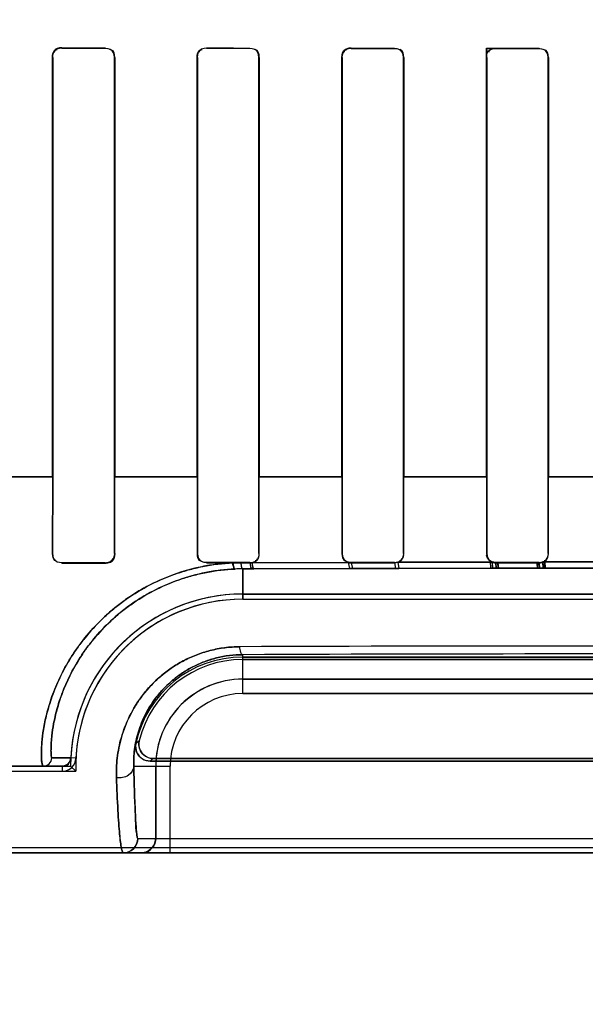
# Model space of a CAD drawing. Header units: millimetres. Extents: x 0 to 297, y 0 to 210.
# Tile 294 of 405: x 240.6482 to 240.746, y 156.6153 to 156.7855. Entities that reach past the tile are written whole.
import ezdxf

# ---------------------------------------------------------------- set-up
doc = ezdxf.new("R2010")
doc.units = ezdxf.units.MM
doc.header["$LTSCALE"] = 16.335
doc.layers.get('0').update_dxf_attribs({"linetype": 'CONTINUOUS'})
for name, color, linetype in [('AXES_REF', 7, 'CONTINUOUS'), ('INTFCLR_1', 7, 'CONTINUOUS'), ('INTFCLR_72935', 7, 'CONTINUOUS')]:
    doc.layers.add(name, color=color, linetype=linetype)

msp = doc.modelspace()

# ---------------------------------------------------------------- linework, layer by layer
at = {"color": 7, "linetype": 'Continuous'}
for radius in [4.8479140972, 4.8475, 4.8164570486]:
    msp.add_circle((241.5069109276, 154.9564782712), radius, dxfattribs=at)
msp.add_arc((241.5069109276, 154.9564782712), 4.8, 278.2771290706, 261.7228709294, dxfattribs=at)
at = {"layer": 'AXES_REF', "color": 9, "linetype": 'Continuous'}
msp.add_circle((241.5069109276, 154.9564782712), 2.9642884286, dxfattribs=at)
at = {"layer": 'AXES_REF', "color": 7, "linetype": 'Continuous'}
msp.add_arc((241.5069109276, 154.9564782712), 4.91, 113.0826119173, 66.9173880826, dxfattribs=at)
at = {"layer": 'AXES_REF', "color": 9, "linetype": 'Continuous'}
msp.add_arc((241.5069109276, 154.9564782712), 4.4222561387, 94.4118118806, 85.5881881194, dxfattribs=at)
at = {"layer": 'INTFCLR_1', "color": 9, "linetype": 'Continuous'}
for p, q in [((240.6555211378, 156.7805627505), (240.6555211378, 156.7806184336)), ((240.6630211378, 156.7806091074), (240.6630211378, 156.7805539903)), ((240.6805211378, 156.7805367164), (240.6805211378, 156.7805907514)), ((240.6880211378, 156.7805842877), (240.6880211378, 156.7805306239)), ((240.7055211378, 156.7805193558), (240.7055211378, 156.7805723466)), ((240.7130211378, 156.7805685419), (240.7130211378, 156.7805157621)), ((240.7305211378, 156.7805101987), (240.7305211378, 156.7805626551)), ((240.7380211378, 156.7805613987), (240.7380211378, 156.7805090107)), ((240.6538717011, 156.7789711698), (240.6539275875, 156.7789711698)), ((240.6646022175, 156.7789711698), (240.6646571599, 156.7789711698)), ((240.6789000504, 156.7789711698), (240.6789542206, 156.7789711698)), ((240.6895794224, 156.7789711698), (240.6896329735, 156.7789711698)), ((240.7039190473, 156.7789711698), (240.7039721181, 156.7789711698)), ((240.714565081, 156.7789711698), (240.7146178, 156.7789711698)), ((240.7289292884, 156.7789711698), (240.7289817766, 156.7789711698)), ((240.7395588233, 156.7789711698), (240.7396111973, 156.7789711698)), ((240.6396332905, 156.7064701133), (240.6539276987, 156.7064701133)), ((240.6646021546, 156.7064701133), (240.6789543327, 156.7064701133)), ((240.6895798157, 156.7064701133), (240.7039712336, 156.7064701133)), ((240.7145627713, 156.7064701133), (240.728984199, 156.7064701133)), ((240.7395542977, 156.7064701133), (240.75399468, 156.7064701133)), ((240.6539225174, 156.6932177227), (240.6538650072, 156.6932177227)), ((240.6646637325, 156.6932177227), (240.6646072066, 156.6932177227)), ((240.6789492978, 156.6932177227), (240.6788935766, 156.6932177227)), ((240.6896393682, 156.6932177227), (240.6895842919, 156.6932177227)), ((240.70396729, 156.6932177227), (240.7039127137, 156.6932177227)), ((240.7146240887, 156.6932177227), (240.7145698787, 156.6932177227)), ((240.728976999, 156.6932177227), (240.728923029, 156.6932177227)), ((240.7396174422, 156.6932177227), (240.7395635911, 156.6932177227)), ((240.6555211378, 156.691561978), (240.6555211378, 156.6916197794)), ((240.6630211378, 156.6916286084), (240.6630211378, 156.6915714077)), ((240.6805211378, 156.691589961), (240.6805211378, 156.6916460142)), ((240.6880211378, 156.6916521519), (240.6880211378, 156.6915964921)), ((240.7049927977, 156.6916975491), (240.6883863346, 156.6916385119)), ((240.7049927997, 156.6916975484), (240.7052243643, 156.6906409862)), ((240.7055211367, 156.6916085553), (240.7057447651, 156.6906425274)), ((240.7055211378, 156.6916085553), (240.7055211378, 156.6916635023)), ((240.7130211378, 156.6916671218), (240.7130211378, 156.6916123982)), ((240.7130211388, 156.6916123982), (240.7132033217, 156.6906617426)), ((240.7298885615, 156.691748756), (240.7135985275, 156.6917202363)), ((240.7135985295, 156.6917202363), (240.713782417, 156.6906629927)), ((240.713782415, 156.6906629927), (240.7299821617, 156.6906906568)), ((240.7305211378, 156.6916183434), (240.7305211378, 156.6916727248)), ((240.7306082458, 156.6906914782), (240.7380679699, 156.690697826)), ((240.7380211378, 156.6916739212), (240.7380211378, 156.6916196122)), ((240.7548710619, 156.6917584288), (240.7386711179, 156.6917584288)), ((240.738712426, 156.6906980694), (240.7548298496, 156.6906980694)), ((240.6867711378, 156.6905757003), (240.6883436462, 156.6905822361)), ((240.6867711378, 156.6905757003), (240.6867711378, 156.6853299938)), ((240.6883436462, 156.6905822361), (240.6887098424, 156.6905837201)), ((240.6887098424, 156.6905837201), (240.7052243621, 156.6906409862)), ((240.7052243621, 156.6906409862), (240.7057447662, 156.6906425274)), ((240.7057447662, 156.6906425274), (240.7132033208, 156.6906617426)), ((240.7132033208, 156.6906617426), (240.713782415, 156.6906629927)), ((240.6867711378, 156.6690144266), (240.6867711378, 156.6757431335)), ((240.8067711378, 156.6715140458), (240.6867711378, 156.6715140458)), ((240.6867711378, 156.6690144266), (240.8067711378, 156.6690144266)), ((240.6537727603, 156.6579060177), (240.6570649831, 156.6578991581)), ((240.657945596, 156.6578567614), (240.6570649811, 156.6578991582)), ((240.6555664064, 156.6564711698), (240.5359951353, 156.6564711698)), ((240.6555665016, 156.6564711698), (240.6555664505, 156.6555895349)), ((240.6679376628, 156.6564711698), (240.674227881, 156.6564711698)), ((240.6717282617, 156.6564711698), (240.6717282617, 156.6439711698)), ((240.674227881, 156.6414711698), (240.674227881, 156.6564711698)), ((240.6686329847, 156.6439711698), (240.8249092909, 156.6439711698)), ((240.9575467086, 156.6414711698), (240.5359955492, 156.6414711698))]:
    msp.add_line(p, q, dxfattribs=at)
at = {"layer": 'INTFCLR_1', "color": 6, "linetype": 'Continuous'}
for p, q in [((240.6805211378, 156.7805907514), (240.6880211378, 156.7805842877)), ((240.6538717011, 156.7789711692), (240.6538717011, 156.7064711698)), ((240.6539275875, 156.7789711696), (240.6539275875, 156.7064711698)), ((240.6646022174, 156.7064711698), (240.6646022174, 156.7789711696)), ((240.6646571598, 156.7064711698), (240.6646571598, 156.7789711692)), ((240.6789000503, 156.7789711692), (240.6789000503, 156.7064711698)), ((240.6789542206, 156.7789711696), (240.6789542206, 156.7064711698)), ((240.6895794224, 156.7064711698), (240.6895794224, 156.7789711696)), ((240.6896329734, 156.7064711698), (240.6896329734, 156.7789711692)), ((240.7039190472, 156.7789711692), (240.7039190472, 156.7064711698)), ((240.7039721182, 156.7789711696), (240.7039721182, 156.7064711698)), ((240.7145650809, 156.7064711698), (240.7145650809, 156.7789711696)), ((240.7146178, 156.7064711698), (240.7146178, 156.7789711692)), ((240.7289292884, 156.7789711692), (240.7289292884, 156.7064711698)), ((240.7289817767, 156.7789711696), (240.7289817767, 156.7064711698)), ((240.7395588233, 156.7064711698), (240.7395588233, 156.7789711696)), ((240.7396111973, 156.7064711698), (240.7396111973, 156.7789711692)), ((240.6538717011, 156.7064711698), (240.6538650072, 156.6932177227)), ((240.6539275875, 156.7064711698), (240.6539225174, 156.6932177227)), ((240.6646072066, 156.6932177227), (240.6646022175, 156.7064711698)), ((240.6646637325, 156.6932177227), (240.6646571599, 156.7064711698)), ((240.6789000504, 156.7064711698), (240.6788935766, 156.6932177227)), ((240.6789542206, 156.7064711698), (240.6789492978, 156.6932177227)), ((240.6895842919, 156.6932177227), (240.6895794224, 156.7064711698)), ((240.6896393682, 156.6932177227), (240.6896329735, 156.7064711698)), ((240.7039190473, 156.7064711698), (240.7039127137, 156.6932177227)), ((240.7039721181, 156.7064711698), (240.70396729, 156.6932177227)), ((240.7145698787, 156.6932177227), (240.714565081, 156.7064711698)), ((240.7146240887, 156.6932177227), (240.7146178, 156.7064711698)), ((240.7289292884, 156.7064711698), (240.728923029, 156.6932177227)), ((240.7289817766, 156.7064711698), (240.728976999, 156.6932177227)), ((240.7395635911, 156.6932177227), (240.7395588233, 156.7064711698)), ((240.7396174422, 156.6932177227), (240.7396111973, 156.7064711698)), ((240.6555211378, 156.6916197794), (240.6630211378, 156.6916286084)), ((240.6555211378, 156.691561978), (240.6630211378, 156.6915714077)), ((240.6805211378, 156.6916460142), (240.6880211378, 156.6916521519)), ((240.6805211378, 156.691589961), (240.6849945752, 156.6915939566)), ((240.6849945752, 156.6915939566), (240.686439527, 156.6915951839)), ((240.6880211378, 156.6915964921), (240.686439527, 156.6915951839)), ((240.7055211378, 156.6916635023), (240.7130211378, 156.6916671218)), ((240.7130211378, 156.6916123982), (240.7055211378, 156.6916085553)), ((240.7135985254, 156.6917202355), (240.7130211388, 156.6916123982)), ((240.7305211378, 156.6916727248), (240.7380211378, 156.6916739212)), ((240.7380211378, 156.6916196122), (240.7305211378, 156.6916183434)), ((240.8067711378, 156.6862116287), (240.6867711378, 156.6862116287)), ((240.6867711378, 156.6853299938), (240.8067711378, 156.6853299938)), ((240.6867711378, 156.6753299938), (240.8067711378, 156.6753299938)), ((240.8067711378, 156.6748925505), (240.6867711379, 156.6748925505)), ((240.8227883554, 156.6573528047), (240.6707539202, 156.6573528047)), ((240.6713024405, 156.657790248), (240.8222398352, 156.657790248)), ((240.5305211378, 156.6555895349), (240.6555664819, 156.6555895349)), ((240.9575471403, 156.6423528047), (240.5359951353, 156.6423528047))]:
    msp.add_line(p, q, dxfattribs=at)
at = {"layer": 'INTFCLR_1', "color": 7, "linetype": 'Continuous'}
for p, q in [((240.7295938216, 156.6918431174), (240.7309021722, 156.6915726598)), ((240.7296691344, 156.6906902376), (240.7295938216, 156.6918431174)), ((240.7309630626, 156.69069194), (240.7296691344, 156.6906902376)), ((240.7298885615, 156.691748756), (240.7299821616, 156.6906906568)), ((240.7299821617, 156.6906906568), (240.7306082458, 156.6906914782)), ((240.7306082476, 156.6906914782), (240.7305211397, 156.6916183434)), ((240.7309021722, 156.6915726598), (240.7309630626, 156.69069194)), ((240.7376739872, 156.691581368), (240.7390065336, 156.6918638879)), ((240.7377456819, 156.6906976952), (240.7376739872, 156.691581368)), ((240.7390731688, 156.690698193), (240.7377456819, 156.6906976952)), ((240.7380211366, 156.6916196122), (240.7380679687, 156.690697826)), ((240.7387124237, 156.6906980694), (240.7386674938, 156.6917563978)), ((240.7390065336, 156.6918638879), (240.7390731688, 156.690698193))]:
    msp.add_line(p, q, dxfattribs=at)
for points in [[(240.663654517, 156.6916990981), (240.663587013, 156.6916725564), (240.66351836, 156.6916490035), (240.6634486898, 156.691628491), (240.6633779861, 156.6916110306), (240.6633065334, 156.6915967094), (240.6632349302, 156.6915856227), (240.6631634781, 156.6915777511), (240.6630921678, 156.6915730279), (240.6630211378, 156.6915714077)], [(240.7305211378, 156.6916183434), (240.7304488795, 156.6916199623), (240.7303767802, 156.6916248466), (240.7303049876, 156.6916329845), (240.730233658, 156.691644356), (240.7301629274, 156.691658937), (240.7300929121, 156.6916767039), (240.7300237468, 156.6916976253), (240.7299555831, 156.6917216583), (240.7298885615, 156.691748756)], [(240.7386674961, 156.6917563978), (240.7385989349, 156.6917279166), (240.7385291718, 156.69170267), (240.7384583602, 156.6916807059), (240.7383866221, 156.6916620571), (240.7383141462, 156.6916467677), (240.7382411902, 156.6916348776), (240.7381679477, 156.6916263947), (240.7380945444, 156.6916213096), (240.7380211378, 156.6916196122)], [(240.6566018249, 156.65688563), (240.6565720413, 156.6568579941), (240.6565393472, 156.6568293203), (240.6565036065, 156.6567998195), (240.6564647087, 156.6567697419), (240.6564225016, 156.6567393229), (240.6563767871, 156.6567087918), (240.6563269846, 156.656678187), (240.6562734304, 156.6566481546), (240.656217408, 156.6566197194), (240.6561598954, 156.6565935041), (240.6560999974, 156.6565692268), (240.65603622, 156.6565465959), (240.6559682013, 156.6565259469), (240.6558963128, 156.6565078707), (240.6558201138, 156.6564927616), (240.6557395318, 156.6564811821), (240.6556548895, 156.6564737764), (240.6555664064, 156.6564711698)], [(240.6570649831, 156.6578991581), (240.6570573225, 156.657803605), (240.6570436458, 156.6577091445), (240.6570240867, 156.6576161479), (240.6569988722, 156.6575252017), (240.6569681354, 156.6574364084), (240.6569317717, 156.6573494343), (240.6568897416, 156.657264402), (240.6568422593, 156.6571819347), (240.6567895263, 156.6571024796), (240.656731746, 156.6570264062), (240.6566691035, 156.6569540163), (240.6566018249, 156.65688563)]]:
    msp.add_lwpolyline(points, dxfattribs=at)
at = {"layer": 'INTFCLR_1', "color": 6, "linetype": 'Continuous'}
for centre, radius, start, end in [((240.6880192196, 156.6932211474), 0.0016246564, 270.0676971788, 283.0596650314), ((240.7055221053, 156.6932271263), 0.0016185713, 250.9119820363, 269.9657733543), ((240.6867711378, 156.6564711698), 0.0297404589, 90.0000000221, 177.2479490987), ((240.6867711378, 156.6564711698), 0.028858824, 89.9999994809, 177.2480125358), ((240.6867711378, 156.6564711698), 0.018858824, 89.9999992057, 168.111084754), ((240.6867711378, 156.6564711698), 0.0184213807, 89.9999997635, 166.1647639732), ((240.6555665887, 156.6579712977), 0.0023817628, 269.9974376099, 357.2436625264)]:
    msp.add_arc(centre, radius, start, end, dxfattribs=at)
at = {"layer": 'INTFCLR_1', "color": 9, "linetype": 'Continuous'}
for centre, radius, start, end in [((240.6869201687, 156.6567581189), 0.0338179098, 90.252491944, 92.58111120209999), ((240.7467114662, 142.0937259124), 14.583512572, 89.7620658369, 90.2374664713), ((240.7467713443, 141.7472092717), 14.9286544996, 89.7697217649, 90.23027982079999), ((240.6867711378, 156.6564711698), 0.0150428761, 90.0000000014, 179.9999999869), ((240.6867711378, 156.6564711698), 0.0125432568, 90.00000024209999, 180.0000000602), ((240.7011289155, 156.6251202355), 0.0481478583, 132.0440521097, 132.9598198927), ((240.6967815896, 156.6252787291), 0.0413060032, 128.0856592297, 129.0588526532)]:
    msp.add_arc(centre, radius, start, end, dxfattribs=at)
at = {"layer": 'INTFCLR_1', "color": 7, "linetype": 'Continuous'}
msp.add_arc((240.6555665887, 156.6579712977), 0.0015001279, 269.9966749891, 357.243646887, dxfattribs=at)
at = {"layer": 'INTFCLR_1', "color": 6, "linetype": 'Continuous'}
for centre, major_axis, ratio, start_param, end_param in [((240.7467711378, 156.7814711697), (0.2607760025, 0), 0.0034906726, -1.9282790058, -1.8977471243), ((240.7467711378, 156.7814711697), (0.2757760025, 0), 0.0034906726, -1.9080370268, -1.8793579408), ((240.7467711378, 156.7814711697), (0.2757760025, 0), 0.0034906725, -1.8134003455, -1.785476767), ((240.7467711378, 156.7814711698), (0.2607760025, 0), 0.0034906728, -1.7296452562, -1.7005817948), ((240.7467711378, 156.7814711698), (0.2757760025, 0), 0.0034906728, -1.7209377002, -1.6934858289), ((240.7467711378, 156.7814711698), (0.2607760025, 0), 0.0034906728, -1.6331507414, -1.604356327), ((240.7467711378, 156.7814711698), (0.2757760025, 0), 0.0034906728, -1.629755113, -1.6025303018)]:
    msp.add_ellipse(centre, major_axis=major_axis, ratio=ratio, start_param=start_param, end_param=end_param, dxfattribs=at)
for points in [[(240.6555211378, 156.7805627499), (240.6550121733, 156.7805633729), (240.6541806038, 156.7803407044), (240.6541806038, 156.7798317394)], [(240.6555211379, 156.7806184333), (240.6550463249, 156.7806190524), (240.6542359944, 156.7804788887), (240.6542359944, 156.7800040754)], [(240.6646022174, 156.7789711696), (240.6646022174, 156.7794993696), (240.6643372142, 156.7803423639), (240.6638090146, 156.7803429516)], [(240.6646571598, 156.7789711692), (240.6646571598, 156.7794256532), (240.664544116, 156.7802103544), (240.6640896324, 156.7802108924)], [(240.6789000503, 156.7789711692), (240.6789000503, 156.7794300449), (240.6790262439, 156.7802177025), (240.6794851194, 156.7802172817)], [(240.6805211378, 156.7805367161), (240.6800241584, 156.7805371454), (240.6792095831, 156.7803246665), (240.6792095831, 156.7798276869)], [(240.6895794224, 156.7789711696), (240.6895794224, 156.7794943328), (240.6893127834, 156.7803270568), (240.6887896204, 156.780327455)], [(240.6896329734, 156.7789711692), (240.6896329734, 156.7794757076), (240.6894271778, 156.7803073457), (240.6889226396, 156.7803077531)], [(240.7039190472, 156.7789711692), (240.7039190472, 156.779428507), (240.7040495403, 156.7802111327), (240.7045068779, 156.780210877)], [(240.7055211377, 156.7805193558), (240.7050320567, 156.780519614), (240.7042288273, 156.7803136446), (240.7042288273, 156.7798245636)], [(240.7145650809, 156.7789711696), (240.7145650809, 156.7794904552), (240.7142987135, 156.7803161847), (240.713779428, 156.7803164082)], [(240.7146178, 156.7789711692), (240.7146178, 156.7794730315), (240.7144099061, 156.7802987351), (240.7139080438, 156.7802989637)], [(240.7289292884, 156.7789711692), (240.7289292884, 156.7794293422), (240.7290646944, 156.7802110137), (240.7295228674, 156.7802109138)], [(240.7305211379, 156.780510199), (240.7300362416, 156.7805102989), (240.7292391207, 156.7803076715), (240.7292391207, 156.7798227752)], [(240.7395588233, 156.7789711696), (240.7395588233, 156.7794879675), (240.739294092, 156.7803101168), (240.7387772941, 156.780310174)], [(240.7396111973, 156.7789711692), (240.7396111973, 156.7794718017), (240.7394023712, 156.7802948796), (240.7389017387, 156.7802949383)], [(240.6538650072, 156.6932177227), (240.6538645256, 156.6927498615), (240.653991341, 156.6919455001), (240.654459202, 156.691946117)], [(240.6539225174, 156.6932177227), (240.6539221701, 156.6927687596), (240.6540406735, 156.6919954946), (240.6544896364, 156.6919960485)], [(240.6788935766, 156.6932177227), (240.6788931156, 156.6927545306), (240.6790228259, 156.6919603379), (240.679486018, 156.691960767)], [(240.6789492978, 156.6932177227), (240.6789489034, 156.6926925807), (240.6792132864, 156.6918537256), (240.6797384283, 156.6918541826)], [(240.6883863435, 156.6916385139), (240.6888731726, 156.6917516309), (240.6895243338, 156.692115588), (240.6895238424, 156.6926153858)], [(240.7039127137, 156.6932177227), (240.7039122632, 156.6927549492), (240.7040737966, 156.6921167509), (240.7045109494, 156.691964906)], [(240.70396729, 156.6932177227), (240.7039669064, 156.692696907), (240.7042314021, 156.6918664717), (240.7047522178, 156.6918667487)], [(240.7135985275, 156.6917202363), (240.7140902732, 156.6919102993), (240.7146012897, 156.6924165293), (240.7146007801, 156.6929437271)], [(240.7298885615, 156.691748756), (240.7294214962, 156.6919500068), (240.7289451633, 156.6924396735), (240.7289456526, 156.6929482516)], [(240.728976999, 156.6932177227), (240.7289766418, 156.6927276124), (240.7291860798, 156.6919241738), (240.7296761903, 156.6919242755)], [(240.7380211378, 156.6916739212), (240.7385308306, 156.6916739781), (240.7393494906, 156.6919222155), (240.7393491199, 156.6924319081)], [(240.7386674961, 156.6917563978), (240.7391170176, 156.6919555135), (240.7395881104, 156.6924174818), (240.7395876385, 156.6929091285)], [(240.6630211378, 156.6916286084), (240.6635234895, 156.6916291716), (240.6643472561, 156.6918429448), (240.6643468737, 156.6923452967)], [(240.6880211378, 156.6916521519), (240.6885130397, 156.691652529), (240.6893222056, 156.6918573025), (240.6893218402, 156.6923492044)], [(240.7130211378, 156.6916671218), (240.7135060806, 156.691667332), (240.7143057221, 156.6918657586), (240.7143053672, 156.6923507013)]]:
    msp.add_open_spline(points, degree=3, dxfattribs=at)
at = {"layer": 'INTFCLR_1', "color": 7, "linetype": 'Continuous'}
for points in [[(240.6646637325, 156.6932177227), (240.6646642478, 156.6927134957), (240.6644345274, 156.6920686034), (240.6639694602, 156.6918737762)], [(240.6630211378, 156.6915714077), (240.6635399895, 156.6915717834), (240.6643940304, 156.691790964), (240.6643914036, 156.6923098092)]]:
    msp.add_open_spline(points, degree=3, dxfattribs=at)
at = {"layer": 'INTFCLR_1', "color": 9, "linetype": 'Continuous'}
for points, knots in [([(240.6849945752, 156.6915939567), (240.6841078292, 156.6915530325), (240.6823434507, 156.6914038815), (240.6789027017, 156.6908450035), (240.6747771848, 156.6896879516), (240.6709142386, 156.6879632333), (240.668052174, 156.6862955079), (240.6654091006, 156.6844961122), (240.6624499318, 156.682005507), (240.6599014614, 156.6792189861), (240.6581555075, 156.6769024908), (240.6566595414, 156.6746474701), (240.6551385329, 156.6718640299), (240.6539797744, 156.6690706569), (240.653286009, 156.6669488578), (240.6527654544, 156.6650672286), (240.6523266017, 156.6629523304), (240.6520618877, 156.6608586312), (240.6519705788, 156.6592473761), (240.6519656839, 156.65812182), (240.6520302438, 156.6572335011), (240.6520999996, 156.6567803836), (240.6522040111, 156.6564711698), (240.6522743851, 156.6564711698)], [0, 0, 0, 0, 0.04984565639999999, 0.0993063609, 0.1955864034, 0.2894932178, 0.3359887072, 0.3814539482, 0.4689086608, 0.5524835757, 0.5928872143, 0.6317034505, 0.7043587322, 0.7706014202, 0.801198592, 0.829664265, 0.8802021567, 0.9222804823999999, 0.9481976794, 0.9704372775, 0.9863342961, 0.9960483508, 1, 1, 1, 1]), ([(240.6849945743, 156.6915939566), (240.6850255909, 156.691337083), (240.6850827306, 156.6910144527), (240.6852717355, 156.6905450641), (240.6853972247, 156.6905417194)], [0, 0, 0, 0, 0.6733216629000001, 1, 1, 1, 1]), ([(240.6864395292, 156.6915951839), (240.6864600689, 156.6913486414), (240.6865039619, 156.6910438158), (240.686653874, 156.6905841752), (240.6867711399, 156.6905757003)], [0, 0, 0, 0, 0.6778576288, 1, 1, 1, 1]), ([(240.6880211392, 156.6915964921), (240.6880412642, 156.6913512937), (240.6880852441, 156.6910505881), (240.6882279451, 156.6905908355), (240.6883436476, 156.6905822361)], [0, 0, 0, 0, 0.6795377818, 1, 1, 1, 1]), ([(240.6883863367, 156.6916385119), (240.6884052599, 156.6913841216), (240.6884498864, 156.6910744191), (240.6885901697, 156.690592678), (240.6887098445, 156.6905837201)], [0, 0, 0, 0, 0.6800622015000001, 1, 1, 1, 1]), ([(240.6853972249, 156.6905417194), (240.6845525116, 156.6905036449), (240.6828719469, 156.6903645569), (240.6795948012, 156.6898447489), (240.6756654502, 156.6887699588), (240.6719805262, 156.6871664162), (240.6692480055, 156.685615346), (240.6667266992, 156.6839434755), (240.6639000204, 156.6816308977), (240.6614576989, 156.679039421), (240.6597798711, 156.6768855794), (240.6583416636, 156.6747909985), (240.6568722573, 156.6722058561), (240.6557428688, 156.6696087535), (240.6550569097, 156.6676370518), (240.6545384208, 156.6658893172), (240.654088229, 156.6639267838), (240.653816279, 156.6621109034), (240.6536985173, 156.6608654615), (240.6536448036, 156.6599954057), (240.6536296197, 156.6592167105), (240.6536411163, 156.6585026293), (240.6536933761, 156.6581702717), (240.6537228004, 156.6579070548), (240.6537727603, 156.6579060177)], [0, 0, 0, 0, 0.0504212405, 0.1004377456, 0.1977142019, 0.2924207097, 0.3392293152, 0.3849396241, 0.4726918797, 0.5563308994, 0.5966842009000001, 0.635405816, 0.7077615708, 0.7736070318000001, 0.8039698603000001, 0.8322052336, 0.8822780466, 0.9239110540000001, 0.9415341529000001, 0.9569574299, 0.9756299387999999, 0.9889568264, 0.9970202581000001, 1, 1, 1, 1]), ([(240.6862692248, 156.677113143), (240.6853934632, 156.6771104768), (240.6836621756, 156.6769937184), (240.6811291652, 156.6765075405), (240.6787256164, 156.6757348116), (240.6764783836, 156.674707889), (240.6744130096, 156.6734617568), (240.6719645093, 156.6715835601), (240.6698863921, 156.6693855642), (240.6682321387, 156.6669927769), (240.6669066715, 156.6646132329), (240.6659467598, 156.6621494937), (240.6653414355, 156.6596810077), (240.6649727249, 156.6573462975), (240.6649031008, 156.6556035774), (240.6649465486, 156.6544715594)], [0, 0, 0, 0, 0.0757759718, 0.1496710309, 0.2226564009, 0.2936903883, 0.3629880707, 0.4309042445, 0.5602776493, 0.6225012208, 0.682281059, 0.7956567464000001, 0.8498655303, 0.9019795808, 1, 1, 1, 1]), ([(240.6867711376, 156.6757431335), (240.6866113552, 156.675755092), (240.6863779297, 156.6763564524), (240.6863089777, 156.6767785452), (240.6862692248, 156.677113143)], [0, 0, 0, 0, 0.3222760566, 1, 1, 1, 1]), ([(240.6867711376, 156.6757431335), (240.6860023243, 156.6757396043), (240.6844829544, 156.6756404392), (240.6822591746, 156.6752244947), (240.6801478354, 156.6745660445), (240.6781728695, 156.6736903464), (240.6763568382, 156.672627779), (240.6742046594, 156.6710301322), (240.6723714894, 156.6691589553), (240.6709071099, 156.667118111), (240.6697333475, 156.6650955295), (240.6688757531, 156.6629993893), (240.6683280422, 156.6608977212), (240.6679864, 156.6589147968), (240.6679111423, 156.6574332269), (240.6679376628, 156.6564711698)], [0, 0, 0, 0, 0.07690056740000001, 0.1518542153, 0.2257912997, 0.2976054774, 0.3674917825, 0.4357938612, 0.5653026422, 0.6273116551, 0.6867147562, 0.7989149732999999, 0.8524020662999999, 0.9037346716, 1, 1, 1, 1]), ([(240.6522743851, 156.6564711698), (240.6526469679, 156.6564711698), (240.6534215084, 156.6567730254), (240.6537565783, 156.6575337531), (240.6537727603, 156.6579060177)], [0, 0, 0, 0, 0.4999776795, 1, 1, 1, 1]), ([(240.6679376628, 156.6564711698), (240.6679301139, 156.655864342), (240.6670719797, 156.654578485), (240.6656417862, 156.6543637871), (240.6649465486, 156.6544715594)], [0, 0, 0, 0, 0.4631161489, 1, 1, 1, 1]), ([(240.6686329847, 156.6439711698), (240.6685604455, 156.6439718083), (240.6685238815, 156.6443608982), (240.6683408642, 156.6452341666), (240.6682501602, 156.6477151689), (240.668057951, 156.6515098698), (240.667981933, 156.6546616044), (240.6679376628, 156.6564711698)], [0, 0, 0, 0, 0.0173533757, 0.0648921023, 0.2544547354, 0.5669894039, 1, 1, 1, 1]), ([(240.6649465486, 156.6544715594), (240.6650184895, 156.6525891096), (240.6651320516, 156.6499611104), (240.6653297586, 156.646725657), (240.6654749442, 156.64488012), (240.6656166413, 156.643460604), (240.6657755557, 156.642390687), (240.6658975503, 156.6418343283), (240.6660453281, 156.6414711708), (240.6661333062, 156.6414711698)], [0, 0, 0, 0, 0.4308322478, 0.6012018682, 0.7420615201, 0.8526105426, 0.9315352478, 0.9798793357, 1, 1, 1, 1]), ([(240.6661333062, 156.6414711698), (240.6667710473, 156.6414711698), (240.668099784, 156.6420046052), (240.6686329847, 156.6433333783), (240.6686329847, 156.6439711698)], [0, 0, 0, 0, 0.4999802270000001, 1, 1, 1, 1]), ([(240.6717282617, 156.6439711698), (240.6717282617, 156.6434011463), (240.671272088, 156.6420850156), (240.6699329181, 156.6414711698), (240.6692286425, 156.6414711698)], [0, 0, 0, 0, 0.447323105, 1, 1, 1, 1])]:
    msp.add_open_spline(points, degree=3, knots=knots, dxfattribs=at)
at = {"layer": 'INTFCLR_1', "color": 6, "linetype": 'Continuous'}
for points, knots in [([(240.6707539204, 156.6573528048), (240.6702243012, 156.6573528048), (240.6687592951, 156.6577955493), (240.6681337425, 156.6594865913), (240.6683168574, 156.6603563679)], [0, 0, 0, 0, 0.373375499, 1, 1, 1, 1]), ([(240.6688842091, 156.6608762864), (240.6687552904, 156.6603528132), (240.6688421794, 156.6587923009), (240.6703980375, 156.657790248), (240.6713024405, 156.657790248)], [0, 0, 0, 0, 0.3734727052, 1, 1, 1, 1])]:
    msp.add_open_spline(points, degree=3, knots=knots, dxfattribs=at)
at = {"layer": 'INTFCLR_72935', "color": 9, "linetype": 'Continuous'}
for p, q in [((240.6555211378, 156.7806184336), (240.6555211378, 156.7805627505)), ((240.6630211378, 156.7805539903), (240.6630211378, 156.7806091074)), ((240.6805211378, 156.7805907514), (240.6805211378, 156.7805367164)), ((240.6880211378, 156.780530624), (240.6880211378, 156.7805842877)), ((240.7055211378, 156.7805723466), (240.7055211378, 156.7805193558)), ((240.7130211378, 156.7805157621), (240.7130211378, 156.7805685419)), ((240.7380211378, 156.7805090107), (240.7380211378, 156.7805613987)), ((240.6539275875, 156.7789711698), (240.6538717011, 156.7789711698)), ((240.6646571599, 156.7789711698), (240.6646022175, 156.7789711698)), ((240.6789542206, 156.7789711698), (240.6789000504, 156.7789711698)), ((240.6896329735, 156.7789711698), (240.6895794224, 156.7789711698)), ((240.7039721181, 156.7789711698), (240.7039190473, 156.7789711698)), ((240.7146178, 156.7789711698), (240.714565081, 156.7789711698)), ((240.7396111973, 156.7789711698), (240.7395588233, 156.7789711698)), ((240.653927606, 156.7064701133), (240.6396338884, 156.7064701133)), ((240.678954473, 156.7064701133), (240.6646021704, 156.7064701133)), ((240.7039702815, 156.7064701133), (240.6895797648, 156.7064701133)), ((240.7289844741, 156.7064701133), (240.7145633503, 156.7064701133)), ((240.7539879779, 156.7064701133), (240.7395475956, 156.7064701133)), ((240.6538650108, 156.6932211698), (240.65392252, 156.6932211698)), ((240.664607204, 156.6932211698), (240.664663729, 156.6932211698)), ((240.67889358, 156.6932211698), (240.6789493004, 156.6932211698)), ((240.6895842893, 156.6932211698), (240.6896393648, 156.6932211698)), ((240.7039127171, 156.6932211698), (240.7039672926, 156.6932211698)), ((240.7145698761, 156.6932211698), (240.7146240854, 156.6932211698)), ((240.7289230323, 156.6932211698), (240.7289770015, 156.6932211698)), ((240.7395635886, 156.6932211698), (240.7396174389, 156.6932211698)), ((240.6555211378, 156.6916232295), (240.6555211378, 156.6915654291)), ((240.6630211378, 156.6915748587), (240.6630211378, 156.6916320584)), ((240.6805211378, 156.6916494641), (240.6805211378, 156.6915934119)), ((240.6880211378, 156.691599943), (240.6880211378, 156.6916556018)), ((240.6883708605, 156.6916384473), (240.7050027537, 156.6916975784)), ((240.7050027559, 156.6916975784), (240.7052342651, 156.6906410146)), ((240.7055211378, 156.6916669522), (240.7055211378, 156.6916120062)), ((240.7055211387, 156.6916120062), (240.7057449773, 156.6906425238)), ((240.713021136, 156.691615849), (240.7132034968, 156.690661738)), ((240.7130211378, 156.691615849), (240.7130211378, 156.6916705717)), ((240.7135894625, 156.6917202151), (240.7298966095, 156.6917487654)), ((240.7135894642, 156.6917202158), (240.7137734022, 156.6906629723)), ((240.729990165, 156.690690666), (240.7137734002, 156.6906629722)), ((240.7305211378, 156.6916761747), (240.7305211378, 156.6916217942)), ((240.7380680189, 156.6906978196), (240.7306083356, 156.6906914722)), ((240.7380211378, 156.691623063), (240.7380211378, 156.6916773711)), ((240.7386634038, 156.6917584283), (240.754878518, 156.6917584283)), ((240.7548376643, 156.6906980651), (240.7387046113, 156.6906980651)), ((240.688343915, 156.6905822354), (240.6867711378, 156.6905756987)), ((240.6867711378, 156.6853299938), (240.6867711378, 156.6905756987)), ((240.6886944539, 156.6905836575), (240.688343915, 156.6905822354)), ((240.705234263, 156.6906410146), (240.6886944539, 156.6905836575)), ((240.7057449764, 156.6906425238), (240.705234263, 156.6906410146)), ((240.7132034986, 156.690661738), (240.7057449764, 156.6906425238)), ((240.7137734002, 156.6906629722), (240.7132034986, 156.690661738)), ((240.6867711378, 156.6690144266), (240.6867711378, 156.6757431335)), ((240.6867711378, 156.6715140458), (240.8067711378, 156.6715140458)), ((240.8067711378, 156.6690144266), (240.6867711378, 156.6690144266)), ((240.6570649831, 156.6578991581), (240.6537727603, 156.6579060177)), ((240.5359951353, 156.6564711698), (240.6555664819, 156.6564711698)), ((240.6679376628, 156.6564711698), (240.674227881, 156.6564711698)), ((240.6717282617, 156.6439711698), (240.6717282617, 156.6564711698)), ((240.674227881, 156.6414711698), (240.674227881, 156.6564711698)), ((240.6686329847, 156.6439711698), (240.8249092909, 156.6439711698)), ((240.535995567, 156.6414711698), (240.9575467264, 156.6414711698))]:
    msp.add_line(p, q, dxfattribs=at)
at = {"layer": 'INTFCLR_72935', "color": 6, "linetype": 'Continuous'}
for p, q in [((240.7289292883, 156.7064711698), (240.7289292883, 156.7805630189)), ((240.7289817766, 156.7805105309), (240.7289292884, 156.7805630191)), ((240.7289817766, 156.7064711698), (240.7289817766, 156.7805105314)), ((240.653871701, 156.7064711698), (240.653871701, 156.7789711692)), ((240.6539275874, 156.7064711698), (240.6539275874, 156.7789711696)), ((240.6646022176, 156.7789711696), (240.6646022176, 156.7064711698)), ((240.6646571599, 156.7789711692), (240.6646571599, 156.7064711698)), ((240.6789000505, 156.7064711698), (240.6789000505, 156.7789711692)), ((240.6789542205, 156.7064711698), (240.6789542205, 156.7789711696)), ((240.6895794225, 156.7789711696), (240.6895794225, 156.7064711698)), ((240.6896329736, 156.7789711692), (240.6896329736, 156.7064711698)), ((240.7039190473, 156.7064711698), (240.7039190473, 156.7789711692)), ((240.7039721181, 156.7064711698), (240.7039721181, 156.7789711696)), ((240.7145650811, 156.7789711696), (240.7145650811, 156.7064711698)), ((240.7146177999, 156.7789711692), (240.7146177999, 156.7064711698)), ((240.7395588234, 156.7789711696), (240.7395588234, 156.7064711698)), ((240.7396111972, 156.7789711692), (240.7396111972, 156.7064711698)), ((240.6538717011, 156.7064711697), (240.6538650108, 156.6932211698)), ((240.65392252, 156.6932211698), (240.6539275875, 156.7064711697)), ((240.6646022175, 156.7064711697), (240.664607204, 156.6932211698)), ((240.664663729, 156.6932211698), (240.6646571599, 156.7064711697)), ((240.6789000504, 156.7064711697), (240.67889358, 156.6932211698)), ((240.6789493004, 156.6932211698), (240.6789542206, 156.7064711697)), ((240.6895794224, 156.7064711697), (240.6895842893, 156.6932211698)), ((240.6896393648, 156.6932211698), (240.6896329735, 156.7064711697)), ((240.7039190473, 156.7064711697), (240.7039127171, 156.6932211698)), ((240.7039672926, 156.6932211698), (240.7039721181, 156.7064711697)), ((240.714565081, 156.7064711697), (240.7145698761, 156.6932211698)), ((240.7146240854, 156.6932211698), (240.7146178, 156.7064711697)), ((240.7289292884, 156.7064711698), (240.7289230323, 156.6932211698)), ((240.7289770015, 156.6932211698), (240.7289817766, 156.7064711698)), ((240.7395588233, 156.7064711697), (240.7395635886, 156.6932211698)), ((240.7396174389, 156.6932211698), (240.7396111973, 156.7064711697)), ((240.6630211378, 156.6916320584), (240.6555211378, 156.6916232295)), ((240.6555211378, 156.6915654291), (240.6630211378, 156.6915748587)), ((240.6880211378, 156.6916556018), (240.6805211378, 156.6916494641)), ((240.6805211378, 156.6915934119), (240.6850729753, 156.691597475)), ((240.6850729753, 156.691597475), (240.6864392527, 156.6915986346)), ((240.6864392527, 156.6915986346), (240.6880211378, 156.691599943)), ((240.7130211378, 156.6916705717), (240.7055211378, 156.6916669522)), ((240.7055211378, 156.6916120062), (240.7130211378, 156.691615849)), ((240.7130211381, 156.691615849), (240.7135894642, 156.6917202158)), ((240.7380211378, 156.6916773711), (240.7305211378, 156.6916761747)), ((240.7305211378, 156.6916217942), (240.7380211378, 156.691623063)), ((240.6867711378, 156.6862116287), (240.8067711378, 156.6862116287)), ((240.6867711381, 156.6853299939), (240.8067711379, 156.6853299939)), ((240.8067711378, 156.6753299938), (240.6867711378, 156.6753299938)), ((240.6867711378, 156.6748925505), (240.8067711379, 156.6748925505)), ((240.6707539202, 156.6573528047), (240.8227883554, 156.6573528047)), ((240.8222398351, 156.657790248), (240.6713024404, 156.657790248)), ((240.530521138, 156.6555895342), (240.657925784, 156.6555895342)), ((240.6555664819, 156.6564711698), (240.6570306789, 156.6564711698)), ((240.6570306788, 156.6564711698), (240.6579257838, 156.6555895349)), ((240.95754714, 156.6423528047), (240.5359951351, 156.6423528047))]:
    msp.add_line(p, q, dxfattribs=at)
at = {"layer": 'INTFCLR_72935', "color": 7, "linetype": 'Continuous'}
for p, q in [((240.7295586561, 156.6918506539), (240.7296365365, 156.690690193)), ((240.7308540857, 156.6915867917), (240.7295586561, 156.6918506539)), ((240.7296365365, 156.690690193), (240.7309174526, 156.690691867)), ((240.729990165, 156.690690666), (240.7298966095, 156.6917487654)), ((240.7305211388, 156.6916217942), (240.7306083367, 156.6906914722)), ((240.7309174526, 156.690691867), (240.7308540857, 156.6915867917)), ((240.7377755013, 156.6916361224), (240.7377081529, 156.690697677)), ((240.7377081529, 156.690697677), (240.7390229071, 156.6906981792)), ((240.7380680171, 156.6906978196), (240.7380211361, 156.691623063)), ((240.7387046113, 156.6906980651), (240.7380680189, 156.6906978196)), ((240.7386596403, 156.6917563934), (240.7387046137, 156.6906980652))]:
    msp.add_line(p, q, dxfattribs=at)
for points in [[(240.6630211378, 156.6915748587), (240.6630925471, 156.6915764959), (240.6631639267, 156.6915812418), (240.6632351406, 156.6915891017), (240.6633059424, 156.6916000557), (240.663376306, 156.6916141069), (240.6634464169, 156.6916313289), (240.663516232, 156.6916517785), (240.6635854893, 156.691675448), (240.6636540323, 156.6917023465)], [(240.7298966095, 156.6917487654), (240.7299628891, 156.6917223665), (240.730030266, 156.6916989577), (240.730098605, 156.6916785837), (240.7301677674, 156.6916612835), (240.7302376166, 156.6916470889), (240.7303080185, 156.6916360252), (240.7303788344, 156.6916281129), (240.7304499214, 156.6916233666), (240.7305211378, 156.6916217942)], [(240.7380211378, 156.691623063), (240.7380938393, 156.6916247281), (240.7381664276, 156.6916297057), (240.7382387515, 156.6916379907), (240.7383106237, 156.6916495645), (240.7383819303, 156.6916644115), (240.7384526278, 156.6916825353), (240.7385225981, 156.6917039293), (240.7385916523, 156.6917285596), (240.7386596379, 156.6917563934)]]:
    msp.add_lwpolyline(points, dxfattribs=at)
at = {"layer": 'INTFCLR_72935', "color": 6, "linetype": 'Continuous'}
for centre, radius, start, end in [((240.6880192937, 156.6932241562), 0.0016242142, 270.0650492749, 282.5008379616), ((240.7055219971, 156.693230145), 0.0016181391, 251.2833713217, 269.9696068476), ((240.6867711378, 156.6564711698), 0.0297404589, 90.0000000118, 180), ((240.6867711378, 156.6564711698), 0.028858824, 89.9999994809, 181.7506555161), ((240.6867711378, 156.6564711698), 0.018858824, 89.9999992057, 168.111084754), ((240.6867711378, 156.6564711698), 0.0184213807, 90.0000001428, 166.1647639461)]:
    msp.add_arc(centre, radius, start, end, dxfattribs=at)
at = {"layer": 'INTFCLR_72935', "color": 9, "linetype": 'Continuous'}
for centre, radius, start, end in [((240.6869201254, 156.6567584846), 0.0338175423, 90.25242610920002, 92.45440580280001), ((240.7467708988, 142.0810058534), 14.596233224, 89.76250457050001, 90.2374935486), ((240.7467709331, 141.7475087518), 14.9283550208, 89.7697155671, 90.23028286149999), ((240.6867711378, 156.6564711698), 0.0150428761, 90.0000000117, 180.0000000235), ((240.6867711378, 156.6564711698), 0.0125432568, 90.00000024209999, 180.0000000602), ((240.7011289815, 156.6251201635), 0.0481479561, 132.0440530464, 132.9598189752), ((240.6967815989, 156.6252787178), 0.0413060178, 128.0856596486, 129.0588527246)]:
    msp.add_arc(centre, radius, start, end, dxfattribs=at)
at = {"layer": 'INTFCLR_72935', "color": 6, "linetype": 'Continuous'}
for centre, major_axis, ratio, start_param, end_param in [((240.7467711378, 156.7814711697), (0.2607760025, 0), 0.0034906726, -1.9282790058, -1.8977471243), ((240.7467711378, 156.7814711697), (0.2757760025, 0), 0.0034906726, -1.9080370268, -1.8793579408), ((240.7467711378, 156.7814711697), (0.2607760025, 0), 0.0034906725, -1.8276611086, -1.7980361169), ((240.7467711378, 156.7814711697), (0.2757760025, 0), 0.0034906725, -1.8134003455, -1.785476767), ((240.7467711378, 156.7814711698), (0.2607760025, 0), 0.0034906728, -1.7296452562, -1.7005817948), ((240.7467711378, 156.7814711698), (0.2757760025, 0), 0.0034906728, -1.7209377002, -1.6934858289), ((240.7467711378, 156.7814711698), (0.2607760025, 0), 0.0034906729, -1.6392681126, -1.604356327), ((240.7467711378, 156.7814711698), (0.2757760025, 0), 0.0034906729, -1.6353477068, -1.6025303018)]:
    msp.add_ellipse(centre, major_axis=major_axis, ratio=ratio, start_param=start_param, end_param=end_param, dxfattribs=at)
for points in [[(240.653871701, 156.7789711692), (240.653871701, 156.7794266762), (240.6539830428, 156.7802151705), (240.6544385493, 156.7802145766)], [(240.6539275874, 156.7789711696), (240.6539275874, 156.7795017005), (240.6541928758, 156.7803501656), (240.6547234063, 156.7803495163)], [(240.6630211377, 156.7805539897), (240.6635266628, 156.7805534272), (240.6643514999, 156.7803314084), (240.6643514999, 156.779825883)], [(240.6646571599, 156.7789711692), (240.6646571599, 156.7794310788), (240.6645359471, 156.7802220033), (240.6640760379, 156.7802225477)], [(240.6789000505, 156.7789711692), (240.6789000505, 156.7794236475), (240.6790164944, 156.7802040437), (240.6794689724, 156.7802036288)], [(240.6789542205, 156.7789711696), (240.6789542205, 156.7794968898), (240.6792229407, 156.7803340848), (240.6797486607, 156.7803336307)], [(240.6880211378, 156.7805306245), (240.6885166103, 156.7805302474), (240.6893273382, 156.7803166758), (240.6893273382, 156.7798212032)], [(240.6896329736, 156.7789711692), (240.6896329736, 156.7794279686), (240.6895076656, 156.7802114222), (240.6890508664, 156.7802117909)], [(240.7039721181, 156.7789711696), (240.7039721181, 156.7794943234), (240.7042444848, 156.7803243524), (240.7047676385, 156.7803240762)], [(240.7055211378, 156.7805723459), (240.705012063, 156.7805726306), (240.7041783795, 156.7803538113), (240.7041783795, 156.7798447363)], [(240.7130211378, 156.780515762), (240.7135124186, 156.7805155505), (240.7143161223, 156.7803033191), (240.7143161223, 156.7798120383)], [(240.7146177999, 156.7789711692), (240.7146177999, 156.779427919), (240.7144868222, 156.7802087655), (240.7140300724, 156.7802089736)], [(240.7380211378, 156.7805090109), (240.7385081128, 156.7805089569), (240.7393066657, 156.7803019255), (240.7393066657, 156.7798149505)], [(240.7396111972, 156.7789711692), (240.7396111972, 156.7794245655), (240.7394828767, 156.7802006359), (240.7390294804, 156.780200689)], [(240.6538650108, 156.6932211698), (240.6538645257, 156.6927498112), (240.6539967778, 156.6919415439), (240.6544681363, 156.6919421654)], [(240.664607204, 156.6932211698), (240.6646075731, 156.6927362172), (240.6644266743, 156.6919279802), (240.6639417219, 156.6919274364)], [(240.67889358, 156.6932211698), (240.6788931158, 156.6927545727), (240.6790281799, 156.6919566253), (240.679494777, 156.6919570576)], [(240.6805211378, 156.6916494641), (240.6799935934, 156.691649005), (240.6791530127, 156.6919181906), (240.6791534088, 156.6924457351)], [(240.6883708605, 156.6916384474), (240.6888565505, 156.6917462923), (240.6895154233, 156.6920994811), (240.6895149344, 156.692597)], [(240.6895842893, 156.6932211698), (240.6895846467, 156.6927399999), (240.6894004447, 156.6919403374), (240.6889192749, 156.6919399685)], [(240.7039127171, 156.6932211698), (240.7039122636, 156.6927552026), (240.7040780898, 156.6921117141), (240.7045192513, 156.691961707)], [(240.7055211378, 156.6916669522), (240.7050006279, 156.6916666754), (240.7041705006, 156.6919307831), (240.7041708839, 156.692451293)], [(240.7135894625, 156.6917202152), (240.714082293, 156.691907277), (240.7145995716, 156.6924102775), (240.7145990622, 156.6929374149)], [(240.7145698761, 156.6932211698), (240.714570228, 156.6927401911), (240.7143799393, 156.6919439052), (240.7138989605, 156.6919436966)], [(240.7289230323, 156.6932211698), (240.728922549, 156.6927187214), (240.7291702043, 156.6920876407), (240.7296327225, 156.691891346)], [(240.7305211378, 156.6916761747), (240.7300046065, 156.6916760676), (240.7291802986, 156.6919370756), (240.7291806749, 156.6924536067)], [(240.7386596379, 156.6917563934), (240.7391320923, 156.6919626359), (240.7396004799, 156.6924686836), (240.7395999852, 156.692984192)], [(240.7395635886, 156.6932211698), (240.7395639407, 156.6927369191), (240.7393647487, 156.6919390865), (240.7388804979, 156.6919390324)], [(240.6555211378, 156.6916232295), (240.6550608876, 156.6916226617), (240.654275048, 156.6917584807), (240.654275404, 156.6922187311)], [(240.6555664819, 156.6564711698), (240.6560244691, 156.6564711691), (240.6567659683, 156.6566428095), (240.6567879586, 156.6571002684)]]:
    msp.add_open_spline(points, degree=3, dxfattribs=at)
at = {"layer": 'INTFCLR_72935', "color": 7, "linetype": 'Continuous'}
for points in [[(240.6636540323, 156.6917023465), (240.6641296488, 156.6919014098), (240.6646329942, 156.6923847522), (240.6646324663, 156.6929003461)], [(240.6646637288, 156.6932211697), (240.6646651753, 156.6927063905), (240.66445453, 156.6918567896), (240.6639397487, 156.6918570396)]]:
    msp.add_open_spline(points, degree=3, dxfattribs=at)
at = {"layer": 'INTFCLR_72935', "color": 9, "linetype": 'Continuous'}
for points, knots in [([(240.6522744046, 156.6564711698), (240.6522122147, 156.6564711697), (240.6521107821, 156.6567299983), (240.6519962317, 156.6574260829), (240.6519468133, 156.6588201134), (240.6520465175, 156.6607177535), (240.6523272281, 156.6629664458), (240.6527705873, 156.6650875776), (240.6532931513, 156.6669749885), (240.6539910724, 156.6690990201), (240.6551540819, 156.6718984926), (240.6566837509, 156.6746888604), (240.6581862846, 156.6769467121), (240.6599392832, 156.6792636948), (240.6619651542, 156.6814716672), (240.6642507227, 156.683521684), (240.6667778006, 156.6854976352), (240.6702727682, 156.6876858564), (240.6740996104, 156.6893795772), (240.6773454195, 156.6904082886), (240.6807229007, 156.6912084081), (240.6833269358, 156.6915211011), (240.6850729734, 156.6915974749)], [0, 0, 0, 0, 0.0034870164, 0.0118336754, 0.04415514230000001, 0.0775182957, 0.1198492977, 0.1705469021, 0.1990279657, 0.229599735, 0.2958708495, 0.3686801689, 0.4076253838, 0.4478581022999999, 0.5315081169, 0.5750997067, 0.6199053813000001, 0.7112506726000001, 0.8055081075, 0.8536803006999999, 0.9020051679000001, 1, 1, 1, 1]), ([(240.6850729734, 156.6915974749), (240.685103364, 156.6913407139), (240.6851597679, 156.6910185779), (240.6853466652, 156.6905486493), (240.6854719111, 156.6905450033)], [0, 0, 0, 0, 0.673574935, 1, 1, 1, 1]), ([(240.686439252, 156.6915986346), (240.6864596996, 156.6913513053), (240.6865036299, 156.6910456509), (240.6866535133, 156.6905841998), (240.6867711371, 156.6905756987)], [0, 0, 0, 0, 0.6778765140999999, 1, 1, 1, 1]), ([(240.6880211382, 156.691599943), (240.6880411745, 156.6913539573), (240.6880852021, 156.691052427), (240.6882278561, 156.6905908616), (240.6883439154, 156.6905822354)], [0, 0, 0, 0, 0.6795542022, 1, 1, 1, 1]), ([(240.6883708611, 156.6916384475), (240.6883897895, 156.6913840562), (240.6884344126, 156.6910743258), (240.6885747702, 156.6905926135), (240.6886944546, 156.6905836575)], [0, 0, 0, 0, 0.6800460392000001, 1, 1, 1, 1]), ([(240.6537727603, 156.6579060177), (240.6537225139, 156.657907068), (240.6536934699, 156.6581718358), (240.653640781, 156.6585046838), (240.6536297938, 156.6592174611), (240.6536447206, 156.6599925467), (240.6536981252, 156.6608602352), (240.6538160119, 156.6621104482), (240.6540897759, 156.6639366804), (240.6545433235, 156.6659087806), (240.6550646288, 156.6676610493), (240.6557533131, 156.6696353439), (240.6568878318, 156.6722376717), (240.6583651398, 156.6748294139), (240.6598097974, 156.6769264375), (240.6614937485, 156.6790811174), (240.6634340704, 156.6811329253), (240.6656179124, 156.6830370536), (240.6680336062, 156.6848748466), (240.671371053, 156.6869095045), (240.6750176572, 156.6884825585), (240.6781098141, 156.6894386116), (240.6813289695, 156.6901828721), (240.6838088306, 156.6904737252), (240.6854719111, 156.6905450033)], [0, 0, 0, 0, 0.0029924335, 0.0110810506, 0.0243872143, 0.0429189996, 0.058213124, 0.075889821, 0.1177726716, 0.1680040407, 0.1962529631, 0.2265902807, 0.2924638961, 0.3649744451, 0.4038241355, 0.4440064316, 0.5277225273, 0.5714340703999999, 0.6164230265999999, 0.7083280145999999, 0.8033909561, 0.8520432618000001, 0.9008856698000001, 1, 1, 1, 1]), ([(240.6649466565, 156.654471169), (240.6649038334, 156.6555996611), (240.6649954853, 156.6579526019), (240.6655868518, 156.66089831), (240.6663959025, 156.6633044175), (240.6674938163, 156.6658034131), (240.6689932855, 156.6682162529), (240.670879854, 156.67043782), (240.6731119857, 156.6725718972), (240.6757558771, 156.6743777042), (240.6787104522, 156.6757293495), (240.6819500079, 156.6767732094), (240.6845344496, 156.6771063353), (240.6862690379, 156.677113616)], [0, 0, 0, 0, 0.09775563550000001, 0.2029250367, 0.2588450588, 0.3172344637, 0.4389454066, 0.5029545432, 0.5691549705, 0.7058660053, 0.7774395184, 0.8498480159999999, 1, 1, 1, 1]), ([(240.6867711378, 156.6757431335), (240.6866113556, 156.675755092), (240.6863778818, 156.6763566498), (240.6863088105, 156.6767788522), (240.6862690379, 156.677113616)], [0, 0, 0, 0, 0.3221674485, 1, 1, 1, 1]), ([(240.6679376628, 156.6564711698), (240.6679112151, 156.6574301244), (240.6680122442, 156.6594321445), (240.6685522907, 156.6619347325), (240.669276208, 156.6639794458), (240.6702547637, 156.6661088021), (240.6715829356, 156.6681624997), (240.6732452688, 156.6700517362), (240.6752151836, 156.6718724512), (240.6775412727, 156.6734098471), (240.6801347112, 156.6745608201), (240.6829820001, 156.6754516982), (240.685248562, 156.6757361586), (240.6867711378, 156.6757431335)], [0, 0, 0, 0, 0.09599593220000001, 0.1996687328, 0.2549381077, 0.31278879, 0.4339071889, 0.4978765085, 0.5642419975, 0.7019326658, 0.7742893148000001, 0.8476392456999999, 1, 1, 1, 1]), ([(240.6522744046, 156.6564711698), (240.6526469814, 156.6564711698), (240.6534215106, 156.656773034), (240.6537565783, 156.6575337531), (240.6537727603, 156.6579060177)], [0, 0, 0, 0, 0.4999736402, 1, 1, 1, 1]), ([(240.6679376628, 156.6564711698), (240.6679301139, 156.6558643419), (240.6670719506, 156.6545786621), (240.6656418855, 156.654363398), (240.6649466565, 156.654471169)], [0, 0, 0, 0, 0.4631192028, 1, 1, 1, 1]), ([(240.6679376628, 156.6564711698), (240.6679820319, 156.6546581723), (240.6680525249, 156.6521274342), (240.6681616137, 156.649283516), (240.66822246, 156.6479749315), (240.6682763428, 156.6469201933), (240.6683487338, 156.6458812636), (240.6684174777, 156.6448368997), (240.6685243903, 156.6443601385), (240.6685605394, 156.6439718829), (240.6686329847, 156.6439711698)], [0, 0, 0, 0, 0.433822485, 0.6057424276, 0.6805165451, 0.7475306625, 0.8573118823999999, 0.9353819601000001, 0.9826693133, 1, 1, 1, 1]), ([(240.6661333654, 156.6414711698), (240.6660454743, 156.6414711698), (240.6658981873, 156.6418328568), (240.665776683, 156.6423854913), (240.6656186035, 156.6434463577), (240.665476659, 156.6448603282), (240.6653313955, 156.6467065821), (240.6651326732, 156.6499505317), (240.6650182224, 156.6525852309), (240.6649466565, 156.654471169)], [0, 0, 0, 0, 0.0201014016, 0.06819138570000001, 0.1464099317, 0.2559562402, 0.3972438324, 0.5683606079, 1, 1, 1, 1]), ([(240.6686329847, 156.6439711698), (240.6686329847, 156.6433333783), (240.6680997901, 156.6420046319), (240.6667710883, 156.6414711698), (240.6661333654, 156.6414711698)], [0, 0, 0, 0, 0.5000269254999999, 1, 1, 1, 1]), ([(240.6692286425, 156.6414711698), (240.6697985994, 156.6414711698), (240.6711147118, 156.6419275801), (240.6717282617, 156.6432668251), (240.6717282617, 156.6439711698)], [0, 0, 0, 0, 0.4472700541, 1, 1, 1, 1])]:
    msp.add_open_spline(points, degree=3, knots=knots, dxfattribs=at)
at = {"layer": 'INTFCLR_72935', "color": 7, "linetype": 'Continuous'}
for points, knots in [([(240.7386596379, 156.6917563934), (240.7385578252, 156.6916221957), (240.7382732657, 156.6916410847), (240.7377869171, 156.6915007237), (240.7377755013, 156.6916361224)], [0, 0, 0, 0, 0.5535101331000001, 1, 1, 1, 1]), ([(240.7390229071, 156.6906981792), (240.7389192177, 156.6907381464), (240.739030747, 156.6910891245), (240.7389235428, 156.6913247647), (240.73904862, 156.6917242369), (240.7386611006, 156.6916475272), (240.7386596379, 156.6917563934)], [0, 0, 0, 0, 0.2648015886, 0.5665734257, 0.7405586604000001, 1, 1, 1, 1])]:
    msp.add_open_spline(points, degree=3, knots=knots, dxfattribs=at)
at = {"layer": 'INTFCLR_72935', "color": 6, "linetype": 'Continuous'}
for points, knots in [([(240.6683168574, 156.6603563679), (240.6682077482, 156.6598381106), (240.6683391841, 156.6583133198), (240.6698650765, 156.6573528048), (240.6707539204, 156.6573528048)], [0, 0, 0, 0, 0.3733749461, 1, 1, 1, 1]), ([(240.6713024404, 156.657790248), (240.6707633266, 156.657790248), (240.6692688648, 156.6582477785), (240.6686679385, 156.6599981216), (240.6688842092, 156.6608762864)], [0, 0, 0, 0, 0.3734722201, 1, 1, 1, 1])]:
    msp.add_open_spline(points, degree=3, knots=knots, dxfattribs=at)

doc.saveas('drawing.dxf')
